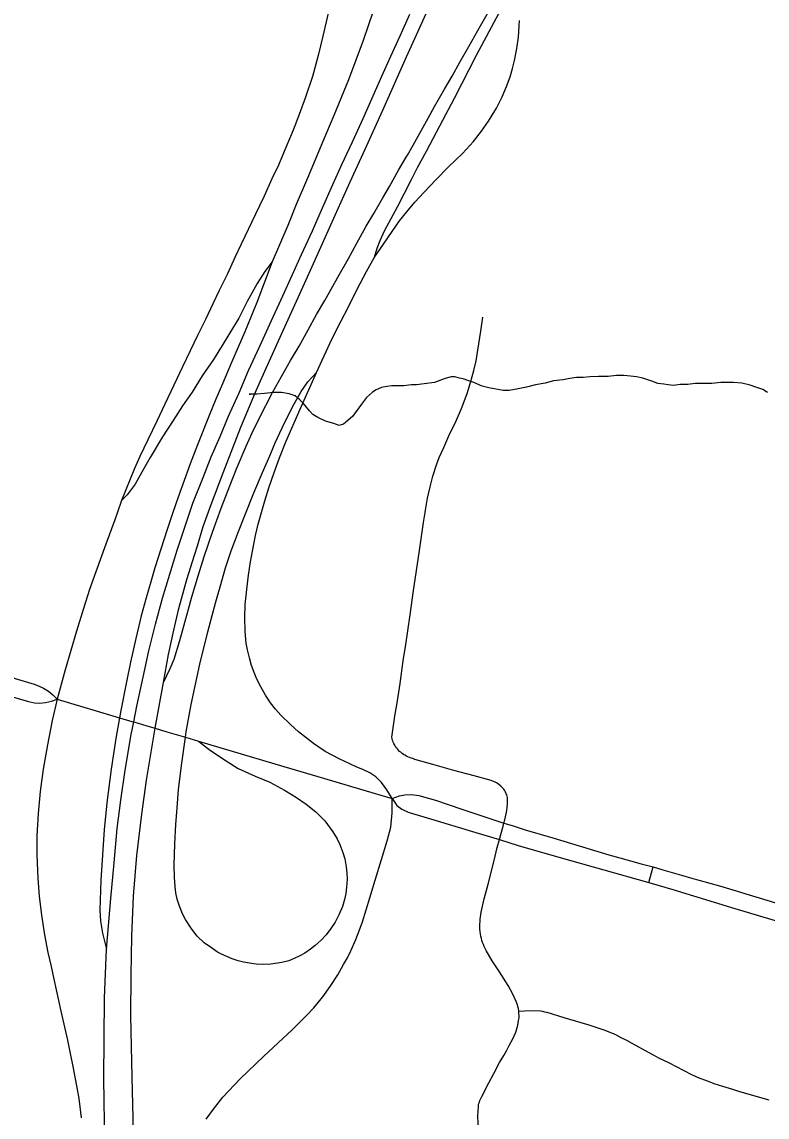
# Model space of a CAD drawing. Extents: x -59 to 82, y -3 to 49.
# Drawn here: x 5.452 to 6.205, y 14.853 to 15.96 of the extents above; entities that cross this region are included whole.
import ezdxf

# ---------------------------------------------------------------- set-up
doc = ezdxf.new("R2010")
doc.units = 0
for name, color, linetype in [('GM_X_City_Street', 7, 'Continuous'), ('GM_X_County_Road', 7, 'Continuous'), ('GM_X_Interchange_Ramps', 7, 'Continuous'), ('GM_X_Interstate_Route', 7, 'Continuous'), ('GM_X_Minor_River', 7, 'Continuous')]:
    doc.layers.add(name, color=color, linetype=linetype)

msp = doc.modelspace()

# ---------------------------------------------------------------- linework, layer by layer
at = {"layer": 'GM_X_City_Street'}
for points in [[(5.9347, 15.1334), (5.9361, 15.1386), (5.9384, 15.147), (5.9391, 15.15), (5.9401, 15.1533), (5.9408, 15.1564), (5.9415, 15.1596), (5.9421, 15.1629), (5.9426, 15.1661), (5.943, 15.1693), (5.9428, 15.1759), (5.9424, 15.1772), (5.9421, 15.1785), (5.9416, 15.1797), (5.941, 15.1809), (5.9404, 15.1821), (5.9397, 15.1832), (5.939, 15.1843), (5.9381, 15.1853), (5.9362, 15.1873), (5.934, 15.1892), (5.9328, 15.19), (5.9316, 15.1908), (5.9303, 15.1915), (5.929, 15.1921), (5.9277, 15.1926), (5.9263, 15.1931), (5.9091, 15.1977), (5.8885, 15.2032), (5.8673, 15.2092), (5.8492, 15.2145), (5.8471, 15.2152), (5.8455, 15.2157), (5.8438, 15.2163), (5.8422, 15.217), (5.8407, 15.2178), (5.8392, 15.2186), (5.8377, 15.2195), (5.8363, 15.2205), (5.835, 15.2216), (5.8338, 15.2226), (5.8326, 15.2238), (5.8316, 15.225), (5.8306, 15.2263), (5.8296, 15.2276), (5.8288, 15.2289), (5.828, 15.2304), (5.8272, 15.2318), (5.8268, 15.2331), (5.8264, 15.2344), (5.8261, 15.2357), (5.8259, 15.237), (5.8289, 15.2581), (5.8315, 15.2738), (5.8342, 15.2911), (5.8375, 15.3141), (5.84, 15.3305), (5.8418, 15.3419), (5.8448, 15.3629), (5.8476, 15.3828), (5.8518, 15.4122), (5.8535, 15.4231), (5.8561, 15.442), (5.8578, 15.454), (5.8595, 15.4639), (5.8599, 15.4663), (5.8621, 15.4783), (5.8646, 15.49), (5.8674, 15.5008), (5.871, 15.5122), (5.8738, 15.5194), (5.8785, 15.5297), (5.8836, 15.5414), (5.8908, 15.5567), (5.8963, 15.5691), (5.902, 15.5841), (5.9055, 15.5954), (5.9089, 15.6075), (5.9111, 15.6174), (5.914, 15.6345), (5.9159, 15.6473), (5.918, 15.6614)], [(5.9136, 14.8394), (5.913, 14.8543), (5.9134, 14.8636), (5.9136, 14.8652), (5.914, 14.8666), (5.9144, 14.8681), (5.9149, 14.8696), (5.9155, 14.871), (5.9162, 14.8724), (5.9169, 14.8737), (5.9241, 14.8875), (5.9289, 14.8969), (5.9349, 14.9081), (5.9391, 14.9152), (5.9419, 14.92), (5.945, 14.926), (5.9478, 14.9313), (5.9496, 14.9352), (5.9511, 14.9389), (5.9519, 14.9412), (5.9526, 14.9435), (5.9532, 14.9459), (5.9537, 14.9483), (5.9541, 14.9507), (5.9545, 14.9532), (5.9543, 14.96), (5.9538, 14.9628), (5.9534, 14.9646), (5.9529, 14.9663), (5.9523, 14.968), (5.9516, 14.9697), (5.9479, 14.9778), (5.9435, 14.9859), (5.9347, 14.9997), (5.9275, 15.011), (5.9213, 15.0214), (5.9203, 15.0233), (5.9193, 15.0253), (5.9185, 15.0273), (5.9177, 15.0294), (5.917, 15.0314), (5.9164, 15.0335), (5.9158, 15.0357), (5.9154, 15.0378), (5.9151, 15.0404), (5.9148, 15.043), (5.9147, 15.0456), (5.9152, 15.053), (5.9161, 15.0602), (5.9191, 15.0734), (5.9232, 15.0885), (5.9269, 15.1027), (5.9304, 15.1166), (5.9325, 15.1253), (5.9347, 15.1334)], [(5.9543, 14.96), (5.9658, 14.9607), (5.9762, 14.9604), (5.9783, 14.96), (5.9804, 14.9595), (5.9825, 14.959), (5.9997, 14.9537), (6.0169, 14.9487), (6.0251, 14.9462), (6.0332, 14.9435), (6.0413, 14.9407), (6.0519, 14.9363), (6.0574, 14.9335), (6.063, 14.9306), (6.0685, 14.9277), (6.0858, 14.9184), (6.0907, 14.9156), (6.0956, 14.913), (6.1005, 14.9104), (6.1056, 14.908), (6.1287, 14.8959), (6.1363, 14.8928), (6.1439, 14.8898), (6.1515, 14.8869), (6.1601, 14.8842), (6.1703, 14.8811), (6.1773, 14.879), (6.2072, 14.8704)]]:
    msp.add_lwpolyline(points, dxfattribs=at)
at = {"layer": 'GM_X_County_Road'}
msp.add_line((6.0858, 15.0901), (6.0901, 15.1058), dxfattribs=at)
for points in [[(5.4383, 15.2982), (5.4644, 15.2906), (5.4687, 15.2889), (5.4737, 15.2865), (5.4788, 15.2833), (5.4833, 15.2796), (5.4876, 15.2752)], [(5.3916, 15.2923), (5.3956, 15.2911), (5.4269, 15.282), (5.4586, 15.2729), (5.4648, 15.2717), (5.4701, 15.2714), (5.4757, 15.2721), (5.4818, 15.2734), (5.4876, 15.2752)], [(5.4876, 15.2752), (5.5506, 15.2566), (5.563, 15.2529)], [(5.563, 15.2529), (5.565, 15.2523), (5.5781, 15.2484), (5.5868, 15.2459), (5.5983, 15.2424), (5.6173, 15.2368), (5.6304, 15.2329), (5.7167, 15.2074), (5.7569, 15.1954), (5.7942, 15.1844), (5.8262, 15.1748)], [(5.8262, 15.1748), (5.8337, 15.1777), (5.8392, 15.1785), (5.8458, 15.1789), (5.8532, 15.1781), (5.8702, 15.1732), (5.8968, 15.1641), (5.9199, 15.1564), (5.9391, 15.15), (5.9474, 15.1476), (5.9607, 15.1434), (5.9886, 15.1351), (6.0454, 15.1181), (6.0563, 15.115), (6.0671, 15.112), (6.078, 15.109), (6.0901, 15.1058), (6.0998, 15.103), (6.1093, 15.1002), (6.1186, 15.0976), (6.128, 15.0948), (6.1375, 15.0922), (6.1473, 15.0894), (6.1572, 15.0866), (6.1707, 15.0826), (6.1871, 15.0776), (6.1971, 15.0744), (6.2549, 15.0569)], [(5.8262, 15.1748), (5.831, 15.168), (5.836, 15.164), (5.8423, 15.161), (5.8684, 15.1534), (5.9107, 15.1405), (5.9347, 15.1334), (5.9537, 15.1275), (5.9946, 15.1158), (6.0858, 15.0901), (6.1099, 15.083), (6.1725, 15.0638), (6.2633, 15.0367)]]:
    msp.add_lwpolyline(points, dxfattribs=at)
at = {"layer": 'GM_X_Interchange_Ramps'}
msp.add_line((5.5526, 15.4761), (5.5519, 15.4742), dxfattribs=at)
for points in [[(5.8416, 15.8252), (5.8473, 15.8352), (5.8626, 15.8626), (5.8691, 15.8741), (5.8791, 15.8917), (5.8868, 15.905), (5.8946, 15.9189), (5.9037, 15.9348), (5.913, 15.951), (5.9315, 15.9837), (5.9386, 15.9965), (5.9502, 16.0166), (5.9589, 16.0318), (5.9714, 16.0512), (5.9902, 16.082), (6.0003, 16.0996), (6.0083, 16.1138), (6.0203, 16.1343), (6.0321, 16.1558), (6.0399, 16.1692), (6.0534, 16.1934), (6.0662, 16.2129)], [(5.866, 16.1615), (5.8534, 16.1176), (5.8482, 16.101), (5.8373, 16.0649), (5.8271, 16.0339), (5.8121, 15.9858), (5.797, 15.9409), (5.7822, 15.9013), (5.7671, 15.8651), (5.7563, 15.839), (5.7406, 15.8018), (5.7293, 15.7751), (5.7206, 15.7539), (5.705, 15.7173)], [(5.8083, 15.7219), (5.8112, 15.7312), (5.8142, 15.739), (5.8186, 15.7485), (5.832, 15.7736), (5.8382, 15.786), (5.8457, 15.8004), (5.852, 15.8125), (5.8611, 15.829), (5.8745, 15.8546), (5.8891, 15.8826), (5.9115, 15.9261), (5.9293, 15.9594), (5.9429, 15.9848), (5.9519, 16.0013), (5.9574, 16.0117), (5.9622, 16.0223), (5.966, 16.0322), (5.9683, 16.0397), (5.9714, 16.0512)], [(5.7616, 15.9685), (5.7562, 15.9454), (5.7514, 15.9257), (5.7457, 15.9047), (5.7385, 15.8838), (5.7323, 15.8661), (5.726, 15.8504), (5.7189, 15.8329), (5.7114, 15.8151), (5.7047, 15.8011), (5.6968, 15.7837), (5.6881, 15.7654), (5.6736, 15.7351), (5.6671, 15.7216), (5.6597, 15.7051), (5.6515, 15.6884), (5.645, 15.6748), (5.6375, 15.6591), (5.6295, 15.6428), (5.6221, 15.6273), (5.6141, 15.6113), (5.6056, 15.5927), (5.5963, 15.5735), (5.5882, 15.5563), (5.5793, 15.5375), (5.571, 15.5206), (5.5656, 15.5086), (5.5526, 15.4761)], [(5.8083, 15.7219), (5.8175, 15.7351), (5.8262, 15.7481), (5.8335, 15.7587), (5.8409, 15.7678), (5.849, 15.7775), (5.8586, 15.7878), (5.8705, 15.8), (5.8832, 15.8132), (5.8973, 15.8269), (5.9083, 15.8388), (5.9165, 15.8493), (5.9235, 15.8594), (5.9318, 15.8727), (5.9373, 15.884), (5.9419, 15.8944), (5.9454, 15.9041), (5.9478, 15.9125), (5.9498, 15.9208), (5.9523, 15.9329), (5.954, 15.9443), (5.9547, 15.9558), (5.9548, 15.9611)], [(5.595, 15.2922), (5.6017, 15.3062), (5.6057, 15.3158), (5.6116, 15.3346), (5.6171, 15.354), (5.6205, 15.3663), (5.6238, 15.3787), (5.6304, 15.401), (5.6363, 15.4196), (5.6446, 15.4442), (5.6533, 15.4683), (5.6622, 15.4908), (5.669, 15.5082), (5.6785, 15.5309), (5.6848, 15.5445), (5.6921, 15.5597), (5.7053, 15.5853), (5.7235, 15.6177), (5.7321, 15.6322), (5.7412, 15.6484), (5.7499, 15.6642), (5.758, 15.6781), (5.7728, 15.7042), (5.7818, 15.7201), (5.7906, 15.7362), (5.8, 15.7534), (5.8077, 15.7662), (5.8167, 15.7818), (5.8234, 15.7935), (5.8327, 15.8098), (5.8405, 15.8232), (5.8416, 15.8252)], [(5.705, 15.7173), (5.6895, 15.6762), (5.6774, 15.6467), (5.6637, 15.6154), (5.6547, 15.5941), (5.6478, 15.5784), (5.6413, 15.5619), (5.6293, 15.5323), (5.622, 15.5131), (5.616, 15.4963), (5.6098, 15.4796), (5.6045, 15.464), (5.5987, 15.4469), (5.5864, 15.4082), (5.5824, 15.3939), (5.5776, 15.3776), (5.5724, 15.3594), (5.5671, 15.3366), (5.5617, 15.3127), (5.5575, 15.2928), (5.5519, 15.2639), (5.5506, 15.2566), (5.5468, 15.2357), (5.5422, 15.2047), (5.5379, 15.1705), (5.535, 15.1434), (5.5317, 15.0923), (5.5307, 15.0621), (5.5314, 15.0511), (5.5335, 15.0388), (5.5373, 15.0226)], [(5.705, 15.7173), (5.6974, 15.7075), (5.6897, 15.6954), (5.6797, 15.6772), (5.6711, 15.6603), (5.662, 15.6454), (5.6543, 15.6326), (5.6456, 15.6187), (5.6341, 15.6021), (5.624, 15.5857), (5.6143, 15.5717), (5.6049, 15.557), (5.5939, 15.5403), (5.5817, 15.5196), (5.575, 15.5078), (5.5664, 15.4926), (5.5582, 15.4819), (5.5526, 15.4761)], [(5.7496, 15.6055), (5.7652, 15.639), (5.7747, 15.6578), (5.7817, 15.6711), (5.7909, 15.6898), (5.8003, 15.7075), (5.8083, 15.7219)], [(5.6304, 15.2329), (5.6427, 15.2234), (5.6583, 15.213), (5.6704, 15.2054), (5.6879, 15.1974), (5.7026, 15.1914), (5.7175, 15.1834), (5.7294, 15.1759), (5.7393, 15.1692), (5.7492, 15.1614), (5.758, 15.1525), (5.7663, 15.1414), (5.7705, 15.1343), (5.7733, 15.1283), (5.7763, 15.1203), (5.7783, 15.1138), (5.7798, 15.1058), (5.7804, 15.0994), (5.7807, 15.0934), (5.7802, 15.0853), (5.7794, 15.079), (5.7779, 15.0729), (5.7759, 15.0657), (5.7728, 15.0579), (5.7687, 15.0501), (5.7643, 15.0436), (5.7594, 15.0371), (5.7546, 15.0318), (5.7485, 15.0264), (5.7436, 15.0227), (5.7381, 15.0188), (5.7328, 15.016), (5.7272, 15.0132), (5.7218, 15.011), (5.7148, 15.0093), (5.7037, 15.0075), (5.6957, 15.0073), (5.6887, 15.0075), (5.682, 15.0084), (5.6761, 15.0095), (5.6705, 15.0109), (5.6646, 15.0129), (5.659, 15.0151), (5.6537, 15.0175), (5.6498, 15.0196), (5.6436, 15.024), (5.6361, 15.0292), (5.6288, 15.036), (5.6229, 15.0438), (5.6172, 15.0527), (5.614, 15.0592), (5.6105, 15.0681), (5.609, 15.0731), (5.6075, 15.0797), (5.6068, 15.0857), (5.6063, 15.0954), (5.6058, 15.1073), (5.6066, 15.129), (5.6075, 15.1488), (5.6088, 15.1655), (5.6103, 15.1842), (5.6136, 15.2106), (5.6173, 15.2368), (5.6181, 15.2424), (5.6231, 15.2698), (5.6318, 15.3107), (5.6398, 15.3433), (5.6442, 15.3598), (5.6481, 15.3737), (5.6523, 15.389), (5.6577, 15.4079), (5.6635, 15.4252), (5.6709, 15.4449), (5.6778, 15.4625), (5.6864, 15.484), (5.695, 15.5045), (5.7024, 15.5214), (5.7081, 15.5344), (5.7173, 15.5545), (5.7267, 15.5731), (5.7342, 15.5862), (5.7409, 15.5959), (5.7496, 15.6055)], [(5.8262, 15.1748), (5.821, 15.1838), (5.8153, 15.191), (5.8096, 15.1967), (5.8037, 15.2009), (5.7973, 15.2039), (5.7898, 15.2069), (5.7725, 15.2151), (5.7584, 15.2226), (5.7467, 15.2305), (5.7315, 15.2424), (5.7233, 15.2497), (5.7137, 15.2591), (5.7083, 15.2653), (5.7032, 15.2717), (5.6982, 15.2792), (5.6934, 15.2877), (5.6895, 15.2954), (5.6867, 15.3023), (5.6841, 15.3094), (5.6819, 15.3172), (5.6799, 15.3251), (5.6787, 15.3319), (5.6776, 15.3436), (5.6772, 15.3577), (5.6777, 15.3709), (5.6792, 15.3862), (5.6809, 15.4006), (5.683, 15.4141), (5.6853, 15.4266), (5.6882, 15.4408), (5.6909, 15.4521), (5.6941, 15.4639), (5.6974, 15.4758), (5.7014, 15.4889), (5.7069, 15.5043), (5.7124, 15.5193), (5.7189, 15.5353), (5.7333, 15.5683), (5.7496, 15.6055)], [(5.5519, 15.4742), (5.5457, 15.4567), (5.5367, 15.432), (5.5265, 15.4041), (5.5204, 15.3863), (5.5143, 15.3671), (5.5071, 15.3441), (5.4958, 15.305), (5.4876, 15.2752)], [(5.4876, 15.2752), (5.4825, 15.2536), (5.4778, 15.2293), (5.4735, 15.2045), (5.4705, 15.1821), (5.4682, 15.1597), (5.4671, 15.1373), (5.467, 15.118), (5.468, 15.094), (5.4694, 15.0763), (5.4718, 15.0571), (5.4746, 15.037), (5.478, 15.0194), (5.4815, 15.0051), (5.4842, 14.9925), (5.4914, 14.96), (5.498, 14.9306), (5.5008, 14.9174), (5.5034, 14.9041), (5.5072, 14.8844), (5.5093, 14.8717), (5.5119, 14.8521)], [(5.6381, 14.8508), (5.6455, 14.8611), (5.6551, 14.8731), (5.6727, 14.8916), (5.6964, 14.9146), (5.7251, 14.9412), (5.7395, 14.9557), (5.747, 14.9634), (5.7561, 14.9746), (5.7635, 14.9848), (5.7712, 14.9967), (5.7772, 15.0072), (5.781, 15.014), (5.7844, 15.021), (5.7894, 15.0325), (5.7929, 15.0413), (5.7962, 15.0503), (5.8038, 15.0744), (5.8091, 15.0923), (5.8154, 15.1134), (5.8212, 15.132), (5.8249, 15.1459), (5.8264, 15.1603), (5.8262, 15.1748)]]:
    msp.add_lwpolyline(points, dxfattribs=at)
at = {"layer": 'GM_X_Interstate_Route'}
for points in [[(5.6293, 15.4303), (5.6353, 15.4497), (5.6432, 15.472), (5.6553, 15.5042), (5.6734, 15.5502), (5.6793, 15.5647), (5.689, 15.588), (5.6987, 15.6097), (5.7161, 15.6479), (5.7329, 15.6848), (5.7513, 15.7261), (5.7686, 15.7644), (5.7839, 15.798), (5.7989, 15.8313), (5.8167, 15.8707), (5.8407, 15.9244), (5.8673, 15.9833)], [(5.6113, 15.4331), (5.6165, 15.4492), (5.6247, 15.4734), (5.635, 15.4994), (5.6433, 15.5201), (5.6522, 15.5409), (5.6609, 15.5612), (5.6717, 15.585), (5.6811, 15.6075), (5.6924, 15.632), (5.7044, 15.6581), (5.7158, 15.6828), (5.7254, 15.7044), (5.7345, 15.7247), (5.7457, 15.7486), (5.7557, 15.7718), (5.7664, 15.7954), (5.7755, 15.8157), (5.7861, 15.8386), (5.7969, 15.8622), (5.8158, 15.905), (5.8249, 15.9251), (5.8342, 15.9458), (5.8441, 15.9675)], [(5.5359, 14.8257), (5.5346, 14.8915), (5.5355, 14.9732), (5.5373, 15.0226), (5.5418, 15.074), (5.5451, 15.11), (5.5483, 15.1446), (5.5518, 15.1732), (5.5563, 15.2037), (5.5625, 15.2397), (5.565, 15.2523), (5.5682, 15.2682), (5.5744, 15.2974), (5.5802, 15.3241), (5.5869, 15.3512), (5.594, 15.3773), (5.609, 15.426), (5.6113, 15.4331)], [(5.5652, 14.8241), (5.5635, 14.8932), (5.5622, 14.9557), (5.5625, 14.9964), (5.5632, 15.0356), (5.5648, 15.0763), (5.5681, 15.1174), (5.5731, 15.1592), (5.5778, 15.1935), (5.5844, 15.232), (5.5868, 15.2459), (5.5906, 15.2682), (5.595, 15.2922), (5.6001, 15.3205), (5.6054, 15.3452), (5.6106, 15.3671), (5.6188, 15.3962), (5.6263, 15.4207), (5.6293, 15.4303)]]:
    msp.add_lwpolyline(points, dxfattribs=at)
at = {"layer": 'GM_X_Minor_River'}
for points in [[(6.2057, 15.5852), (6.2011, 15.5881), (6.195, 15.5904), (6.1882, 15.5926), (6.1798, 15.5947), (6.1714, 15.5954), (6.1585, 15.5952), (6.1494, 15.5944), (6.1411, 15.5943), (6.1327, 15.5942), (6.1251, 15.5933), (6.1175, 15.5932), (6.1107, 15.5924), (6.1054, 15.5931), (6.1008, 15.5938), (6.0947, 15.5945), (6.0886, 15.5967), (6.0795, 15.5996), (6.0734, 15.601), (6.0673, 15.6017), (6.0605, 15.6024), (6.0529, 15.6023), (6.0445, 15.6015), (6.0347, 15.6013), (6.0263, 15.6012), (6.0195, 15.6004), (6.0127, 15.6003), (6.0058, 15.5995), (5.999, 15.5979), (5.9892, 15.597), (5.9808, 15.5946), (5.971, 15.593), (5.9619, 15.5906), (5.9536, 15.589), (5.9445, 15.5873), (5.9384, 15.5873), (5.924, 15.5901), (5.9171, 15.5916), (5.9087, 15.5953), (5.9026, 15.5975), (5.898, 15.5989), (5.8942, 15.5996), (5.8896, 15.6011), (5.8858, 15.6011), (5.8798, 15.5995), (5.8692, 15.5955), (5.8586, 15.5939), (5.851, 15.593), (5.8457, 15.593), (5.8381, 15.5921), (5.8313, 15.592), (5.826, 15.592), (5.8207, 15.5912), (5.8154, 15.5903), (5.8101, 15.588), (5.8063, 15.5857), (5.8003, 15.5803), (5.7951, 15.5734), (5.7861, 15.5611), (5.7771, 15.5534), (5.7726, 15.5518), (5.7673, 15.554), (5.7589, 15.5562), (5.7512, 15.5599)], [(5.7512, 15.5599), (5.7459, 15.5629), (5.7428, 15.5667), (5.7366, 15.5742), (5.7328, 15.5779), (5.7281, 15.5817), (5.722, 15.5839), (5.7144, 15.5853), (5.7061, 15.5852), (5.697, 15.5843), (5.6894, 15.5835), (5.6833, 15.5834), (5.6818, 15.5834), (5.6826, 15.5834)]]:
    msp.add_lwpolyline(points, dxfattribs=at)

doc.saveas('drawing.dxf')
